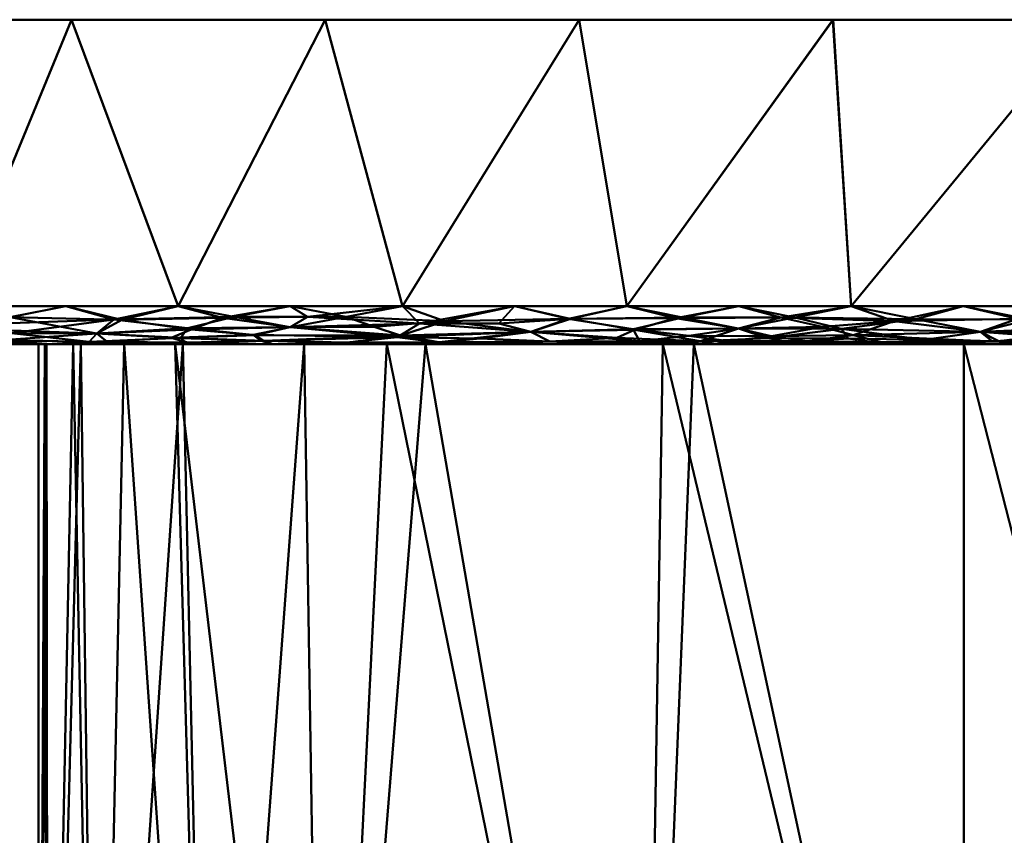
# Model space of a CAD drawing. Header units: millimetres. Extents: x -86 to 208, y -222 to 157.
# Tile 374 of 386: x 25 to 51, y -21 to 0. Entities that reach past the tile are written whole.
import ezdxf

# ---------------------------------------------------------------- set-up
doc = ezdxf.new("R2010")
doc.units = ezdxf.units.MM
doc.layers.add('G-IMPT', color=8, linetype='Continuous', lineweight=30)
doc.layers.add('P-SANR-FIXT', color=6, linetype='Continuous', lineweight=30)

# ---------------------------------------------------------------- blocks, each defined once
blk = doc.blocks.new('FFAS1704-101500ZN0 - 3D_FFAS1704-101500ZN0_D0_ipt-78411-View 1')
at = {"layer": 'G-IMPT', "lineweight": 40}
mesh = blk.add_polyface(dxfattribs=at)
corners = [(50, -49.503, -36.5), (38.237, -49.503, -36.471), (26.474, -49.503, -36.364), (14.712, -49.503, -36.14), (2.956, -49.503, -35.73), (-8.784, -49.503, -34.985), (-20.44, -49.503, -33.401), (-31.126, -49.503, -28.483), (-35.656, -49.503, -17.635), (-36.467, -49.503, -5.899), (-36.467, -49.503, 5.864), (-35.656, -49.503, 17.6), (-31.124, -49.503, 28.448), (-20.439, -49.503, 33.366), (-8.783, -49.503, 34.953), (2.956, -49.503, 35.702), (14.713, -49.503, 36.116), (26.474, -49.503, 36.343), (38.237, -49.503, 36.451), (50, -49.503, 36.482), (50, -42, 36.482), (-3.224, -42, 35.367), (-18.613, -42, 33.725), (-25.28, -42, 32.004), (-30.377, -42, 29.143), (-35.281, -42, 19.646), (-36.457, -42, 6.47), (-36.457, -42, -6.505), (-35.282, -42, -19.681), (-30.378, -42, -29.179), (-25.281, -42, -32.04), (-18.614, -42, -33.759), (-3.225, -42, -35.396), (50, -42, -36.5), (23.388, -42, 35.924), (23.388, -42, -35.948), (10.082, -42, 35.645), (36.694, -42, 36.203), (10.081, -42, -35.672), (36.694, -42, -36.224), (-36.467, -49.503, -0.018), (-36.457, -42, -0.018), (43.347, -42, -36.362), (44.118, -49.503, -36.485), (43.347, -42, 36.342), (44.118, -49.503, 36.466), (30.041, -42, -36.086), (16.735, -42, -35.81), (-2.914, -49.503, -35.357), (-14.612, -49.503, -34.193), (-10.919, -42, -34.578), (3.428, -42, -35.534), (-25.783, -49.503, -30.942), (-36.062, -49.503, -11.767), (-35.869, -42, -13.093), (-32.83, -42, -24.43), (-33.391, -49.503, -23.059), (-10.919, -42, 34.546), (-14.611, -49.503, 34.16), (-25.782, -49.503, 30.907), (8.834, -49.503, -35.935), (-2.913, -49.503, 35.328), (30.041, -42, 36.064), (20.593, -49.503, 36.229), (8.834, -49.503, 35.909), (-35.869, -42, 13.058), (-36.061, -49.503, 11.732), (-33.39, -49.503, 23.024), (32.355, -49.503, -36.417), (20.593, -49.503, -36.252), (32.355, -49.503, 36.397), (16.735, -42, 35.785), (3.429, -42, 35.506), (-32.829, -42, 24.395)]
mesh.append_faces([[corners[k] for k in face] for face in [(20, 45, 19)]], dxfattribs={"vtx0": -1})
mesh.append_faces([[corners[k] for k in face] for face in [(59, 24, 12), (4, 51, 60), (50, 49, 31), (39, 68, 46), (33, 43, 42), (64, 72, 15), (49, 50, 5), (22, 58, 57), (3, 47, 69), (12, 73, 67), (14, 57, 58), (47, 3, 38), (72, 64, 36), (73, 12, 24), (63, 71, 16), (41, 10, 26), (66, 26, 10), (67, 25, 11), (24, 59, 23), (58, 22, 13), (26, 66, 65), (68, 39, 1), (71, 63, 34)]], dxfattribs={"vtx0": -1, "vtx1": -1})
mesh.append_faces([[corners[k] for k in face] for face in [(35, 2, 69), (56, 28, 55), (69, 47, 35), (4, 32, 51), (32, 4, 48), (30, 6, 52), (29, 52, 7), (8, 54, 28), (28, 56, 8), (53, 27, 54), (1, 39, 42), (2, 35, 46), (9, 41, 27), (52, 29, 30), (55, 7, 56), (13, 22, 23), (14, 21, 57), (54, 8, 53), (21, 14, 61), (44, 18, 45), (65, 66, 11), (5, 50, 32), (38, 3, 60), (11, 25, 65), (45, 20, 44), (21, 61, 15), (62, 17, 70)]], dxfattribs={"vtx0": -1, "vtx2": -1})
mesh.append_faces([[corners[k] for k in face] for face in [(41, 9, 40, 10)]], dxfattribs={"vtx0": -1, "vtx3": -1})
mesh.append_faces([[corners[k] for k in face] for face in [(43, 1, 42), (62, 34, 17), (30, 31, 6), (53, 9, 27), (51, 38, 60), (44, 37, 18), (70, 18, 37), (37, 62, 70), (48, 5, 32), (59, 13, 23), (55, 29, 7), (49, 6, 31), (64, 16, 36), (63, 17, 34), (68, 2, 46), (71, 36, 16), (72, 21, 15), (73, 25, 67)]], dxfattribs={"vtx1": -1, "vtx2": -1})
mesh.append_faces([[corners[k] for k in face] for face in [(33, 0, 43)]], dxfattribs={"vtx2": -1})
mesh = blk.add_polyface(dxfattribs=at)
corners = [(50, -42, 36.482), (103.224, -42, 35.367), (118.613, -42, 33.725), (125.28, -42, 32.004), (130.377, -42, 29.143), (135.281, -42, 19.646), (136.457, -42, 6.47), (136.457, -42, -6.505), (135.282, -42, -19.681), (130.378, -42, -29.179), (125.281, -42, -32.04), (118.614, -42, -33.759), (103.225, -42, -35.396), (50, -42, -36.5), (-3.225, -42, -35.396), (-18.614, -42, -33.759), (-25.281, -42, -32.04), (-30.378, -42, -29.179), (-35.282, -42, -19.681), (-36.457, -42, -6.505), (-36.457, -42, 6.47), (-35.281, -42, 19.646), (-30.377, -42, 29.143), (-25.28, -42, 32.004), (-18.613, -42, 33.725), (-3.224, -42, 35.367)]
mesh.append_faces([[corners[k] for k in face] for face in [(18, 16, 17)]], dxfattribs={"vtx0": -1})
mesh.append_faces([[corners[k] for k in face] for face in [(14, 20, 25)]], dxfattribs={"vtx0": -1, "vtx1": -1, "vtx2": -1})
mesh.append_faces([[corners[k] for k in face] for face in [(7, 11, 12, 6), (11, 7, 8), (2, 5, 6, 1)]], dxfattribs={"vtx0": -1, "vtx2": -1})
mesh.append_faces([[corners[k] for k in face] for face in [(0, 1, 13)]], dxfattribs={"vtx1": -1, "vtx2": -1})
mesh.append_faces([[corners[k] for k in face] for face in [(12, 13, 1, 6)]], dxfattribs={"vtx1": -1, "vtx2": -1, "vtx3": -1})
mesh.append_faces([[corners[k] for k in face] for face in [(14, 15, 19, 20), (15, 16, 18, 19), (13, 14, 25, 0), (20, 21, 24, 25)]], dxfattribs={"vtx1": -1, "vtx3": -1})
mesh.append_faces([[corners[k] for k in face] for face in [(3, 4, 5, 2)]], dxfattribs={"vtx2": -1})
mesh.append_faces([[corners[k] for k in face] for face in [(8, 9, 10, 11), (21, 22, 23, 24)]], dxfattribs={"vtx3": -1})
mesh = blk.add_polyface(dxfattribs=at)
corners = [(-0.434, -50.173, -35.302), (-3.096, -50.099, -35.205), (-1.406, -49.833, -35.446), (-4.379, -49.798, -35.273), (-5.836, -50.084, -35.03), (-6.917, -49.798, -35.09), (1.822, -49.895, -35.592), (-0.915, -50.424, 34.883), (0.72, -50.503, 34.553), (2.154, -50.47, 34.906), (-3.48, -50.049, 35.185), (-5.835, -50.084, 35), (-4.355, -50.296, 34.899), (1.258, -49.849, 35.555), (-1.713, -49.852, 35.392), (-0.434, -50.173, 35.273), (-4.774, -49.798, 35.216), (-2.913, -49.503, 35.328), (-5.848, -49.503, 35.141), (-2.39, -50.239, 35.094), (0.022, -49.503, 35.515), (-4.059, -50.454, 34.607), (-6.394, -50.405, 34.569), (-5.068, -50.503, 34.197), (-2.174, -50.503, 34.375), (-4.539, -50.276, -34.942), (-6.679, -50.293, -34.765), (-5.069, -50.503, -34.228), (-3.149, -50.449, -34.711), (-2.174, -50.503, -34.405), (-2.914, -49.503, -35.357), (-5.848, -49.503, -35.171), (0.021, -49.503, -35.544), (-2.204, -50.308, -35.049), (-5.526, -50.42, -34.629), (-0.752, -50.427, -34.914), (0.72, -50.503, -34.582), (2.898, -50.265, -35.373), (2.15, -50.449, -35.005), (1.027, -50.385, 35.073)]
mesh.append_faces([[corners[k] for k in face] for face in [(27, 28, 29), (29, 35, 36)]], dxfattribs={"vtx0": -1, "vtx1": -1})
mesh.append_faces([[corners[k] for k in face] for face in [(0, 1, 2), (3, 4, 5), (6, 0, 2), (7, 8, 9), (10, 11, 12), (13, 14, 15), (10, 19, 15), (20, 14, 13), (10, 14, 16), (21, 7, 19), (10, 16, 11), (17, 16, 14), (12, 11, 22), (15, 14, 10), (23, 21, 22), (10, 12, 19), (22, 21, 12), (21, 24, 7), (4, 25, 26), (25, 4, 1), (2, 3, 30), (1, 4, 3), (32, 6, 2), (0, 33, 1), (28, 34, 25), (37, 35, 0), (2, 1, 3), (0, 35, 33), (35, 38, 36), (28, 33, 35), (33, 28, 25), (35, 29, 28), (33, 25, 1), (26, 25, 34), (28, 27, 34), (15, 7, 39), (21, 19, 12), (7, 15, 19)]], dxfattribs={"vtx0": -1, "vtx1": -1, "vtx2": -1})
mesh.append_faces([[corners[k] for k in face] for face in [(16, 17, 18), (14, 20, 17), (7, 24, 8), (3, 31, 30), (2, 30, 32)]], dxfattribs={"vtx0": -1, "vtx2": -1})
mesh.append_faces([[corners[k] for k in face] for face in [(23, 24, 21)]], dxfattribs={"vtx1": -1, "vtx2": -1})
mesh = blk.add_polyface(dxfattribs=at)
corners = [(3.033, -50.352, 35.229), (5.141, -50.342, 35.337), (3.202, -50.099, 35.515), (4.795, -49.8, -35.762), (3.702, -50.045, -35.601), (1.822, -49.895, -35.592), (2.15, -50.449, -35.005), (3.614, -50.503, -34.759), (0.72, -50.503, -34.582), (4.102, -50.419, -35.171), (1.027, -50.385, 35.073), (-0.434, -50.173, 35.273), (2.898, -50.265, -35.373), (-0.434, -50.173, -35.302), (-0.752, -50.427, -34.914), (7.553, -49.816, 35.839), (5.896, -49.503, 35.806), (4.428, -49.8, 35.719), (4.535, -50.458, 35.056), (5.903, -50.089, 35.638), (6.512, -50.503, 34.831), (6.901, -50.418, 35.261), (2.154, -50.47, 34.906), (2.956, -49.503, 35.702), (8.634, -50.126, 35.713), (1.258, -49.849, 35.555), (0.022, -49.503, 35.515), (0.72, -50.503, 34.553), (3.614, -50.503, 34.731), (-0.915, -50.424, 34.883), (0.021, -49.503, -35.544), (2.956, -49.503, -35.73), (5.895, -49.503, -35.832), (7.367, -49.8, -35.863), (5.903, -50.089, -35.664), (7.21, -50.281, -35.533), (5.045, -50.294, -35.431), (8.663, -50.103, -35.757), (6.146, -50.423, -35.247), (6.512, -50.503, -34.857), (8.497, -50.42, -35.341)]
mesh.append_faces([[corners[k] for k in face] for face in [(7, 9, 39)]], dxfattribs={"vtx0": -1, "vtx1": -1})
mesh.append_faces([[corners[k] for k in face] for face in [(0, 1, 2), (3, 4, 5), (6, 9, 7), (10, 2, 11), (5, 12, 13), (6, 14, 12), (15, 16, 17), (18, 1, 0), (17, 2, 19), (18, 20, 21), (18, 0, 22), (21, 24, 19), (17, 23, 25), (15, 17, 19), (17, 25, 2), (11, 2, 25), (10, 29, 22), (32, 33, 3), (34, 35, 36), (35, 34, 37), (38, 39, 9), (12, 36, 9), (3, 33, 34), (40, 38, 35), (4, 3, 34), (31, 3, 5), (36, 4, 34), (12, 5, 4), (36, 35, 38), (9, 36, 38), (36, 12, 4), (40, 39, 38), (12, 9, 6), (18, 22, 28), (22, 0, 10), (1, 18, 21), (21, 19, 1), (2, 1, 19), (2, 10, 0)]], dxfattribs={"vtx0": -1, "vtx1": -1, "vtx2": -1})
mesh.append_faces([[corners[k] for k in face] for face in [(6, 7, 8), (25, 23, 26), (5, 30, 31), (18, 28, 20)]], dxfattribs={"vtx0": -1, "vtx2": -1})
mesh.append_faces([[corners[k] for k in face] for face in [(16, 23, 17), (27, 28, 22), (31, 32, 3)]], dxfattribs={"vtx1": -1, "vtx2": -1})
mesh = blk.add_polyface(dxfattribs=at)
corners = [(7.367, -49.8, -35.863), (8.663, -50.103, -35.757), (5.903, -50.089, -35.664), (14.852, -50.318, 35.695), (14.267, -49.955, 35.992), (11.344, -50.176, 35.759), (13.748, -50.449, -35.427), (15.206, -50.503, -35.152), (12.308, -50.503, -35.054), (10.846, -50.427, -35.402), (11.344, -50.176, -35.784), (11.774, -49.503, 36.012), (10.306, -49.839, 35.926), (12.182, -49.955, 35.934), (10.365, -49.835, -35.954), (13.602, -49.898, -36.025), (14.76, -50.273, -35.777), (12.308, -50.503, 35.029), (15.206, -50.503, 35.128), (13.749, -50.46, 35.369), (12.682, -50.351, 35.585), (10.846, -50.427, 35.377), (7.553, -49.816, 35.839), (8.634, -50.126, 35.713), (8.84, -50.463, 35.206), (9.41, -50.503, 34.93), (9.097, -50.335, 35.499), (6.901, -50.418, 35.261), (14.713, -49.503, 36.116), (8.835, -49.503, 35.909), (5.903, -50.089, 35.638), (5.896, -49.503, 35.806), (8.834, -49.503, -35.935), (5.895, -49.503, -35.832), (11.773, -49.503, -36.037), (14.712, -49.503, -36.14), (9.41, -50.503, -34.955), (8.497, -50.42, -35.341), (6.512, -50.503, -34.857), (7.21, -50.281, -35.533), (6.512, -50.503, 34.831)]
mesh.append_faces([[corners[k] for k in face] for face in [(32, 0, 33), (36, 9, 8), (38, 37, 36), (25, 24, 40)]], dxfattribs={"vtx0": -1, "vtx1": -1})
mesh.append_faces([[corners[k] for k in face] for face in [(0, 1, 2), (3, 4, 5), (9, 10, 6), (11, 12, 13), (10, 14, 15), (15, 16, 10), (10, 1, 14), (19, 20, 21), (12, 22, 23), (21, 24, 25), (5, 23, 26), (21, 17, 19), (24, 26, 27), (22, 12, 29), (13, 12, 5), (23, 22, 30), (12, 23, 5), (3, 5, 20), (5, 21, 20), (0, 32, 14), (34, 15, 14), (6, 10, 16), (14, 1, 0), (10, 9, 37), (9, 6, 8), (1, 10, 37), (1, 37, 39), (36, 37, 9), (26, 24, 21), (40, 24, 27), (5, 26, 21), (27, 26, 23), (5, 4, 13), (11, 13, 4)]], dxfattribs={"vtx0": -1, "vtx1": -1, "vtx2": -1})
mesh.append_faces([[corners[k] for k in face] for face in [(6, 7, 8), (21, 25, 17), (4, 28, 11), (12, 11, 29), (22, 29, 31), (15, 34, 35), (14, 32, 34)]], dxfattribs={"vtx0": -1, "vtx2": -1})
mesh.append_faces([[corners[k] for k in face] for face in [(17, 18, 19)]], dxfattribs={"vtx1": -1, "vtx2": -1})
mesh = blk.add_polyface(dxfattribs=at)
corners = [(18.349, -50.415, -35.625), (20.522, -50.33, -35.827), (20.389, -50.46, -35.543), (16.184, -49.783, -36.133), (14.712, -49.503, -36.14), (17.653, -49.503, -36.196), (19.124, -49.783, -36.197), (17.657, -50.059, -36.039), (15.206, -50.503, -35.152), (13.748, -50.449, -35.427), (16.134, -50.459, -35.457), (19.429, -49.81, 36.173), (17.653, -49.503, 36.173), (17.199, -49.783, 36.133), (18.413, -50.414, 35.607), (18.625, -50.258, 35.862), (14.852, -50.318, 35.695), (22.065, -49.861, 36.204), (20.253, -50.119, 36.027), (17.657, -50.059, 36.016), (14.267, -49.955, 35.992), (16.174, -50.458, 35.437), (18.106, -50.503, 35.183), (13.749, -50.46, 35.369), (15.206, -50.503, 35.128), (12.682, -50.351, 35.585), (21.005, -50.503, 35.238), (20.339, -50.459, 35.523), (14.713, -49.503, 36.116), (20.593, -49.503, 36.229), (20.772, -50.338, 35.796), (13.602, -49.898, -36.025), (15.456, -50.045, -35.996), (14.76, -50.273, -35.777), (18.562, -50.261, -35.881), (20.345, -50.084, -36.077), (18.105, -50.503, -35.206), (20.593, -49.503, -36.252), (22.274, -49.851, -36.234), (21.005, -50.503, -35.26)]
mesh.append_faces([[corners[k] for k in face] for face in [(26, 27, 22), (28, 13, 12), (36, 2, 39)]], dxfattribs={"vtx0": -1, "vtx1": -1})
mesh.append_faces([[corners[k] for k in face] for face in [(0, 1, 2), (6, 7, 3), (8, 9, 10), (11, 12, 13), (14, 15, 16), (17, 11, 18), (19, 20, 16), (21, 22, 14), (16, 23, 21), (15, 18, 19), (21, 23, 24), (23, 16, 25), (16, 21, 14), (20, 13, 28), (18, 11, 19), (19, 11, 13), (15, 30, 18), (27, 30, 14), (22, 27, 14), (20, 19, 13), (31, 4, 3), (3, 32, 31), (33, 7, 34), (35, 1, 34), (0, 36, 10), (10, 33, 0), (33, 10, 9), (0, 2, 36), (35, 7, 6), (38, 35, 6), (34, 1, 0), (6, 3, 5), (3, 7, 32), (33, 34, 0), (35, 34, 7), (7, 33, 32), (33, 31, 32), (16, 15, 19), (30, 15, 14)]], dxfattribs={"vtx0": -1, "vtx1": -1, "vtx2": -1})
mesh.append_faces([[corners[k] for k in face] for face in [(3, 4, 5), (21, 24, 22), (11, 29, 12)]], dxfattribs={"vtx0": -1, "vtx2": -1})
mesh.append_faces([[corners[k] for k in face] for face in [(36, 8, 10), (5, 37, 6)]], dxfattribs={"vtx1": -1, "vtx2": -1})
mesh = blk.add_polyface(dxfattribs=at)
corners = [(28.52, -50.436, 35.718), (25.347, -50.408, 35.744), (26.803, -50.503, 35.347), (22.723, -50.22, -36.004), (22.274, -49.851, -36.234), (24.959, -50.214, -36.046), (26.166, -50.371, -35.85), (27.223, -50.202, -36.088), (28.863, -50.421, -35.781), (25.959, -49.989, -36.227), (20.339, -50.459, 35.523), (22.448, -50.442, 35.614), (20.772, -50.338, 35.796), (22.722, -50.22, 35.982), (26.199, -50.098, 36.141), (25.004, -49.795, 36.275), (26.474, -49.503, 36.343), (23.533, -49.503, 36.286), (22.065, -49.861, 36.204), (20.345, -50.084, -36.077), (22.923, -50.435, -35.664), (20.522, -50.33, -35.827), (20.253, -50.119, 36.027), (21.005, -50.503, 35.238), (23.904, -50.503, 35.292), (27.502, -50.294, 35.965), (19.429, -49.81, 36.173), (20.593, -49.503, 36.229), (27.945, -49.818, 36.307), (29.414, -49.503, 36.37), (29.695, -50.215, 36.084), (19.124, -49.783, -36.197), (20.593, -49.503, -36.252), (23.533, -49.503, -36.308), (26.474, -49.503, -36.364), (21.005, -50.503, -35.26), (20.389, -50.46, -35.543), (23.904, -50.503, -35.314), (26.803, -50.503, -35.368), (28.243, -49.811, -36.334)]
mesh.append_faces([[corners[k] for k in face] for face in [(27, 18, 17), (35, 20, 37)]], dxfattribs={"vtx0": -1, "vtx1": -1})
mesh.append_faces([[corners[k] for k in face] for face in [(0, 1, 2), (3, 4, 5), (6, 7, 8), (4, 9, 5), (10, 11, 12), (13, 1, 14), (13, 15, 18), (3, 19, 4), (3, 20, 21), (12, 13, 22), (24, 1, 11), (0, 25, 1), (1, 13, 11), (12, 11, 13), (26, 18, 27), (15, 13, 14), (28, 16, 15), (30, 28, 14), (18, 15, 17), (28, 15, 14), (18, 22, 13), (23, 11, 10), (7, 5, 9), (4, 31, 32), (33, 9, 4), (21, 19, 3), (6, 5, 7), (20, 35, 36), (20, 6, 37), (20, 3, 5), (20, 36, 21), (38, 6, 8), (34, 39, 9), (30, 14, 25), (1, 25, 14), (20, 5, 6), (39, 7, 9)]], dxfattribs={"vtx0": -1, "vtx1": -1, "vtx2": -1})
mesh.append_faces([[corners[k] for k in face] for face in [(15, 16, 17), (11, 23, 24), (28, 29, 16), (9, 33, 34), (6, 38, 37), (4, 32, 33)]], dxfattribs={"vtx0": -1, "vtx2": -1})
mesh.append_faces([[corners[k] for k in face] for face in [(24, 2, 1)]], dxfattribs={"vtx1": -1, "vtx2": -1})
mesh = blk.add_polyface(dxfattribs=at)
corners = [(50, -50.503, 35.482), (38.401, -50.503, 35.452), (26.803, -50.503, 35.346), (15.206, -50.503, 35.126), (3.615, -50.503, 34.728), (-7.962, -50.503, 34.01), (-19.462, -50.503, 32.513), (-30.1, -50.503, 27.938), (-34.675, -50.503, 17.353), (-35.468, -50.503, 5.782), (-35.468, -50.503, -5.817), (-34.675, -50.503, -17.388), (-30.102, -50.503, -27.974), (-19.463, -50.503, -32.547), (-7.962, -50.503, -34.041), (3.614, -50.503, -34.755), (15.206, -50.503, -35.15), (26.803, -50.503, -35.367), (38.401, -50.503, -35.471), (50, -50.503, -35.5), (61.599, -50.503, -35.471), (73.197, -50.503, -35.367), (84.794, -50.503, -35.15), (96.386, -50.503, -34.755), (107.962, -50.503, -34.041), (119.463, -50.503, -32.547), (130.102, -50.503, -27.974), (134.675, -50.503, -17.388), (135.468, -50.503, -5.817), (135.468, -50.503, 5.782), (134.675, -50.503, 17.353), (130.1, -50.503, 27.938), (119.462, -50.503, 32.513), (107.962, -50.503, 34.01), (96.385, -50.503, 34.728), (84.794, -50.503, 35.126), (73.197, -50.503, 35.346), (61.599, -50.503, 35.452), (24.25, -50.503, 0), (24.039, -50.503, -7.888), (23.137, -50.503, -15.121), (20.465, -50.503, -20.671), (14.108, -50.503, -23.341), (7.072, -50.503, -24.086), (0, -50.503, -24.25), (-10.5, -50.503, -23.833), (-19.25, -50.503, -21.606), (-23.372, -50.503, -13.944), (-24.188, -50.503, -4.565), (-24.172, -50.503, 5.078), (-23.309, -50.503, 14.29), (-18.569, -50.503, 21.987), (-9.516, -50.503, 23.922), (0, -50.503, 24.25), (7.887, -50.503, 24.039), (15.121, -50.503, 23.137), (20.671, -50.503, 20.465), (23.341, -50.503, 14.108), (24.085, -50.503, 7.072)]
mesh.append_faces([[corners[k] for k in face] for face in [(49, 9, 48), (52, 6, 51), (43, 16, 42), (22, 35, 21)]], dxfattribs={"vtx0": -1, "vtx1": -1})
mesh.append_faces([[corners[k] for k in face] for face in [(33, 24, 29, 32)]], dxfattribs={"vtx0": -1, "vtx1": -1, "vtx2": -1})
mesh.append_faces([[corners[k] for k in face] for face in [(54, 3, 4, 53), (3, 54, 55, 2), (51, 6, 7, 50), (50, 8, 9, 49), (50, 7, 8), (38, 37, 0, 58), (21, 35, 36, 20), (2, 55, 56), (10, 47, 48, 9), (13, 45, 46, 12), (45, 13, 14, 44), (44, 14, 15), (19, 39, 40, 18), (18, 40, 41, 17)]], dxfattribs={"vtx0": -1, "vtx2": -1})
mesh.append_faces([[corners[k] for k in face] for face in [(20, 36, 37, 38)]], dxfattribs={"vtx0": -1, "vtx2": -1, "vtx3": -1})
mesh.append_faces([[corners[k] for k in face] for face in [(47, 10, 11, 12)]], dxfattribs={"vtx0": -1, "vtx3": -1})
mesh.append_faces([[corners[k] for k in face] for face in [(27, 28, 25, 26)]], dxfattribs={"vtx1": -1})
mesh.append_faces([[corners[k] for k in face] for face in [(4, 5, 53), (46, 47, 12)]], dxfattribs={"vtx1": -1, "vtx2": -1})
mesh.append_faces([[corners[k] for k in face] for face in [(52, 53, 5, 6), (0, 1, 57, 58), (33, 34, 23, 24), (1, 2, 56, 57), (34, 35, 22, 23), (41, 42, 16, 17), (43, 44, 15, 16), (38, 39, 19, 20), (24, 25, 28, 29)]], dxfattribs={"vtx1": -1, "vtx3": -1})
mesh.append_faces([[corners[k] for k in face] for face in [(30, 31, 32, 29)]], dxfattribs={"vtx2": -1})
mesh = blk.add_polyface(dxfattribs=at)
corners = [(0, -50.503, 24.25), (-9.516, -50.503, 23.922), (-18.569, -50.503, 21.987), (-23.309, -50.503, 14.29), (-24.172, -50.503, 5.078), (-24.188, -50.503, -4.565), (-23.372, -50.503, -13.944), (-19.25, -50.503, -21.606), (-10.5, -50.503, -23.833), (0, -50.503, -24.25), (0, -83.4, -24.25), (-8.426, -83.4, -24.004), (-16.764, -83.4, -22.704), (-22.704, -83.4, -16.765), (-24.005, -83.4, -8.426), (-24.25, -83.4, 0), (-24.005, -83.4, 8.425), (-22.705, -83.4, 16.763), (-16.764, -83.4, 22.704), (-8.426, -83.4, 24.004), (0, -83.4, 24.25), (-20.939, -50.503, 18.138), (-14.042, -50.503, 22.954), (-14.875, -50.503, -22.72), (-21.311, -50.503, -17.775), (-19.735, -83.4, 19.734), (-19.734, -83.4, -19.735)]
mesh.append_faces([[corners[k] for k in face] for face in [(19, 22, 18), (22, 19, 1), (17, 3, 16), (14, 6, 13), (5, 15, 4)]], dxfattribs={"vtx0": -1, "vtx1": -1})
mesh.append_faces([[corners[k] for k in face] for face in [(19, 0, 1), (12, 7, 23), (7, 12, 26), (4, 15, 16), (14, 5, 6), (21, 17, 25), (11, 8, 9), (13, 6, 24)]], dxfattribs={"vtx0": -1, "vtx2": -1})
mesh.append_faces([[corners[k] for k in face] for face in [(20, 0, 19)]], dxfattribs={"vtx1": -1})
mesh.append_faces([[corners[k] for k in face] for face in [(25, 18, 2), (3, 4, 16), (22, 2, 18), (23, 8, 12), (24, 7, 26), (2, 21, 25), (14, 15, 5), (21, 3, 17), (26, 13, 24), (11, 12, 8)]], dxfattribs={"vtx1": -1, "vtx2": -1})
mesh.append_faces([[corners[k] for k in face] for face in [(9, 10, 11)]], dxfattribs={"vtx2": -1})
mesh = blk.add_polyface(dxfattribs=at)
corners = [(0, -50.503, -24.25), (7.072, -50.503, -24.086), (14.108, -50.503, -23.341), (20.465, -50.503, -20.671), (23.137, -50.503, -15.121), (24.039, -50.503, -7.888), (24.25, -50.503, 0), (24.25, -83.4, 0), (24.004, -83.4, -8.426), (22.704, -83.4, -16.764), (16.764, -83.4, -22.704), (8.425, -83.4, -24.004), (0, -83.4, -24.25), (17.286, -50.503, -22.006), (19.734, -83.4, -19.734)]
mesh.append_faces([[corners[k] for k in face] for face in [(7, 5, 6)]], dxfattribs={"vtx0": -1})
mesh.append_faces([[corners[k] for k in face] for face in [(11, 2, 10), (10, 13, 14), (9, 4, 8)]], dxfattribs={"vtx0": -1, "vtx1": -1})
mesh.append_faces([[corners[k] for k in face] for face in [(11, 1, 2), (1, 11, 12), (10, 2, 13), (14, 13, 3), (8, 4, 5), (5, 7, 8), (3, 9, 14), (9, 3, 4)]], dxfattribs={"vtx0": -1, "vtx2": -1})
mesh.append_faces([[corners[k] for k in face] for face in [(12, 0, 1)]], dxfattribs={"vtx2": -1})
mesh = blk.add_polyface(dxfattribs=at)
corners = [(24.25, -50.503, 0), (24.085, -50.503, 7.072), (23.341, -50.503, 14.108), (20.671, -50.503, 20.465), (15.121, -50.503, 23.137), (7.887, -50.503, 24.039), (0, -50.503, 24.25), (0, -83.4, 24.25), (8.425, -83.4, 24.004), (16.764, -83.4, 22.704), (22.704, -83.4, 16.764), (24.004, -83.4, 8.426), (24.25, -83.4, 0), (22.006, -50.503, 17.287), (19.734, -83.4, 19.734)]
mesh.append_faces([[corners[k] for k in face] for face in [(7, 5, 6)]], dxfattribs={"vtx0": -1})
mesh.append_faces([[corners[k] for k in face] for face in [(11, 2, 10), (10, 13, 14), (9, 4, 8)]], dxfattribs={"vtx0": -1, "vtx1": -1})
mesh.append_faces([[corners[k] for k in face] for face in [(11, 1, 2), (1, 11, 12), (10, 2, 13), (14, 13, 3), (8, 4, 5), (5, 7, 8), (3, 9, 14), (9, 3, 4)]], dxfattribs={"vtx0": -1, "vtx2": -1})
mesh.append_faces([[corners[k] for k in face] for face in [(12, 0, 1)]], dxfattribs={"vtx2": -1})
blk = doc.blocks.new('FFAS1704-101500ZN0 - Signature Wall Basin Mixer Set-78412-View 1')
at = {"extrusion": (0, 0, -1)}
blk.add_blockref('FFAS1704-101500ZN0 - 3D_FFAS1704-101500ZN0_D0_ipt-78411-View 1', (0, 0), dxfattribs=at)

msp = doc.modelspace()

# ---------------------------------------------------------------- block references
at = {"layer": 'P-SANR-FIXT', "lineweight": 40}
msp.add_blockref('FFAS1704-101500ZN0 - Signature Wall Basin Mixer Set-78412-View 1', (50, 42), dxfattribs=at)

doc.saveas('drawing.dxf')
